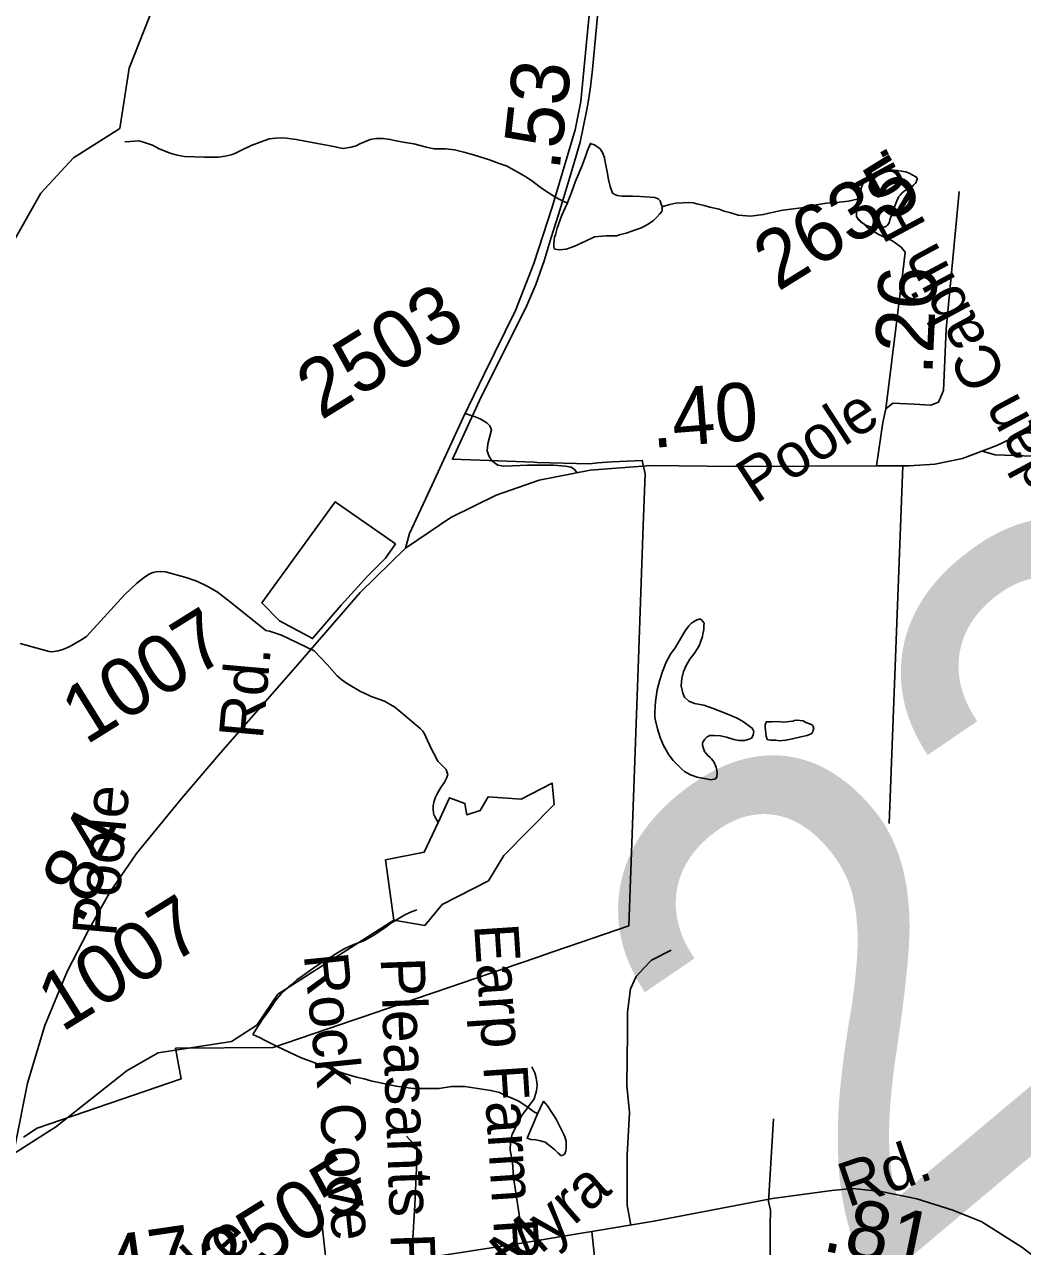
# Model space of a CAD drawing. Extents: x 2001466 to 31450019, y -30647475 to 847247.
# Drawn here: x 2170037 to 2174326, y 729877 to 735129 of the extents above; entities that cross this region are included whole.
import ezdxf

# ---------------------------------------------------------------- set-up
doc = ezdxf.new("R2010")
doc.units = 0
for name, color, linetype in [('Exist Boundary Political City Limit New', 7, 'Continuous'), ('Exist Boundary Political City Limit New Hole', 7, 'Continuous'), ('Exist Hydrographic Misc Water Feature', 7, 'Continuous'), ('Exist Road Non-System Type 51', 7, 'Continuous'), ('Exist Road Non-System Type 51 Label', 7, 'Continuous'), ('Exist Road Secondary Mileage Hundredths English Label', 7, 'Continuous'), ('Exist Road Secondary Structure Standard Bridge Number Label', 7, 'Continuous'), ('Exist Road Secondary Type 51 Attributed', 7, 'Continuous'), ('Exist Road Secondary Type 51 Label', 7, 'Continuous'), ('Exist Road Secondary Type 51 Number Label', 7, 'Continuous'), ('Map Preparation Boundary City Limit Buffer Line', 7, 'Continuous')]:
    doc.layers.add(name, color=color, linetype=linetype)

msp = doc.modelspace()

# ---------------------------------------------------------------- linework, layer by layer
at = {"layer": 'Exist Boundary Political City Limit New'}
msp.add_lwpolyline([(2170033.5, 730348.1), (2170092.2, 730386.9), (2170709.8, 730598.2), (2170686.8, 730729.4), (2171105.2, 730733.1), (2171450.2, 730850.9), (2171492.5, 730865.4), (2171775.5, 730962.1), (2171797.5, 730969.6), (2172095.5, 731071.4), (2172238, 731120.1), (2172298.2, 731140.6), (2172375.2, 731166.9), (2172633.5, 731255.1), (2172673.5, 732360.9), (2172695.8, 732976.4), (2172703.8, 733198.1), (2172692, 733256.1), (2172561, 733249.1), (2172500.5, 733245.9), (2172465, 733240.8), (2172240.2, 733247.2), (2172227.5, 733247.8), (2171876.8, 733260.5), (2171875.8, 733260.6), (2172001, 733532.1), (2172191.2, 733910.9), (2172234.8, 734012.2), (2172269.8, 734113.9), (2172300.8, 734213.3), (2172331.2, 734312.9), (2172363, 734415.6), (2172393.8, 734516.3), (2172424.2, 734623.6), (2172451.2, 734748.9), (2172458, 734786.1), (2172463.8, 734823.2), (2172469, 734860.6), (2172473.8, 734898.1), (2172477.8, 734935.6), (2172501.2, 735180.5)], dxfattribs=at)
at = {"layer": 'Exist Boundary Political City Limit New Hole'}
msp.add_lwpolyline([(2171133.5, 732566.8), (2171275.2, 732490.3), (2171398.2, 732633.1), (2171512.5, 732760.2), (2171587.8, 732835.6), (2171626.2, 732888.8), (2171631.2, 732896.8), (2171372, 733077.6), (2171056.8, 732644.2), (2171133.5, 732566.8)], dxfattribs=at)
at = {"layer": 'Exist Hydrographic Misc Water Feature'}
msp.add_line((2169832.9, 730175.9), (2170152.2, 730379), dxfattribs=at)
for points in [[(2170447, 734682.6), (2170487, 734941), (2170594, 735214.3), (2170941, 735591), (2171116.1, 735676), (2171699, 735772.3), (2172348, 735791.9), (2172698, 735876.6), (2172781.1, 735943.8), (2173020, 736280.1), (2173302.1, 736471.1), (2173868.1, 736584.1), (2174351, 736610.3), (2174401, 736652), (2174524, 736970.9), (2174555, 737344.3)], [(2169832.9, 734014.4), (2169876.1, 734038.2), (2169975.2, 734170.7), (2170107, 734404.2), (2170248.1, 734555.5), (2170447, 734682.6)], [(2172370, 734363.4), (2172357.9, 734367.3), (2172339.8, 734375.3), (2172315.6, 734389.1), (2172292, 734404.8), (2172267.4, 734420.7), (2172247.5, 734434.6), (2172215.6, 734458.6), (2172191.4, 734474.4), (2172157.3, 734494.2), (2172135.4, 734505.9), (2172111, 734519.8), (2172076.7, 734531.9), (2172035.1, 734547.5), (2171967, 734569.2), (2171924.8, 734580.8), (2171884.6, 734590.5), (2171845, 734594.5), (2171796.8, 734594.1), (2171765.1, 734601.7), (2171710.7, 734615.6), (2171665, 734623.3), (2171634.8, 734629.1), (2171608.6, 734635.1), (2171578.3, 734638.9), (2171548.5, 734638.5), (2171522.7, 734634.7), (2171512.6, 734630.5), (2171478.8, 734616.2), (2171462.6, 734608.1), (2171440.9, 734602.1), (2171407, 734595.8), (2171343.1, 734609.5), (2171296.7, 734617.3), (2171242.8, 734627.1), (2171204.9, 734634.9), (2171162.8, 734640.4), (2171142.7, 734642.3), (2171116.9, 734640), (2171089, 734638.2), (2171011.1, 734609.8), (2170967, 734587.2), (2170941.2, 734575.4), (2170925.4, 734569.2), (2170899.3, 734563.1), (2170871.4, 734558.7), (2170811.4, 734558.5), (2170769.1, 734560.4), (2170725.2, 734562.1), (2170693, 734567.8), (2170663.3, 734575.6), (2170615.3, 734595.4), (2170586.8, 734611.1), (2170549.3, 734622.8), (2170529, 734628.7), (2170491.3, 734626.7), (2170469.1, 734624.4)], [(2172777.6, 734345.6), (2172771.9, 734361.9), (2172768, 734371.8), (2172760, 734379.5), (2172746, 734385.7), (2172725.9, 734387.5), (2172683.7, 734389.4), (2172651.7, 734391), (2172629.6, 734391.1), (2172617.7, 734390.9), (2172605.8, 734390.7), (2172583.8, 734394.8), (2172573.6, 734398.8), (2172563.5, 734404.8), (2172553.7, 734432.6), (2172547.1, 734462.4), (2172541, 734496.2), (2172532.6, 734538.4), (2172528.9, 734556.4), (2172522.7, 734576.4), (2172510.4, 734594.1), (2172500.8, 734602.1), (2172486.2, 734612), (2172472.5, 734616.1), (2172468.6, 734617.9), (2172456.3, 734588.1), (2172448.7, 734565.7), (2172433.3, 734523.8), (2172405.4, 734455.4), (2172388, 734407.4), (2172379.6, 734385.5), (2172370, 734363.4)], [(2173621, 734380.3), (2173625.3, 734400.4), (2173634.9, 734432.6), (2173642.9, 734450.5), (2173647, 734456.8), (2173653, 734462.7), (2173668.8, 734470.9), (2173690.9, 734480.9), (2173736.8, 734499.1), (2173753, 734501.2), (2173767, 734501.5), (2173788.7, 734501.4), (2173804.5, 734499.5), (2173814.8, 734497.5), (2173824.6, 734495.6), (2173838.5, 734489.8), (2173854.7, 734481.7), (2173864.8, 734475.7), (2173870.9, 734472), (2173873, 734464), (2173870.7, 734457.8), (2173868.9, 734452), (2173864.8, 734446.1), (2173857.2, 734438), (2173849, 734431.9), (2173819.1, 734413.7), (2173807.2, 734403.7), (2173799.2, 734395.6), (2173793.4, 734389.6), (2173785.2, 734371.3), (2173775.4, 734345.6), (2173767.6, 734319.2), (2173759.6, 734301.4), (2173755.9, 734289.4), (2173752.2, 734277.4), (2173745.9, 734267.4), (2173741.8, 734263.1), (2173734, 734259.1), (2173726, 734257.4), (2173702.2, 734254.9), (2173686, 734257), (2173670.2, 734259), (2173651.7, 734266.6), (2173630, 734280.8), (2173622, 734288.5), (2173611.8, 734304.3), (2173611.5, 734318.5), (2173613.8, 734344.5), (2173619.5, 734374.5), (2173621, 734380.3)], [(2172370, 734363.4), (2172359.9, 734341.4), (2172346.6, 734309.3), (2172326.7, 734253.2), (2172318.5, 734225.2), (2172314.8, 734215.2), (2172312.7, 734203.3), (2172311.3, 734188.9), (2172311.3, 734179.2), (2172311.1, 734173.1), (2172313.2, 734167.1), (2172317.3, 734163.3), (2172336.7, 734161.1), (2172365.2, 734163.4), (2172397, 734175.6), (2172447.1, 734198), (2172487, 734216.3), (2172502.6, 734218.4), (2172537.1, 734220.5), (2172572.3, 734220.5), (2172582.6, 734220.6), (2172592.6, 734224.7), (2172622.4, 734232.8), (2172646.8, 734240.9), (2172658.5, 734245.2), (2172688.6, 734255.2), (2172714.4, 734269.6), (2172738.2, 734285.4), (2172754.2, 734301.7), (2172765.9, 734313.7), (2172776, 734325.5), (2172777.8, 734331.8), (2172777.6, 734345.6)], [(2173621, 734380.3), (2173577.7, 734370.3), (2173537.5, 734366.2), (2173483.6, 734361.8), (2173439.3, 734353.5), (2173375.7, 734341.2), (2173295.8, 734330.6), (2173255.8, 734322.4), (2173211.9, 734312.4), (2173158.2, 734305.9), (2173104, 734309.7), (2173072.1, 734319.3), (2173043.6, 734327.3), (2173021.8, 734335), (2172981.8, 734344.7), (2172957.8, 734350.8), (2172925.9, 734358.5), (2172910.1, 734362.5), (2172890, 734364.3), (2172865.8, 734362.3), (2172836, 734361.9), (2172809.8, 734355.7), (2172789.7, 734349.8), (2172777.6, 734345.6)], [(2172746.2, 732174.1), (2172747.9, 732220.1), (2172755.5, 732270.5), (2172767.6, 732312.5), (2172779, 732348.4), (2172795, 732388.6), (2172812.7, 732422.5), (2172832.6, 732450.7), (2172876, 732522.8), (2172892.2, 732545.1), (2172903.9, 732557.1), (2172915.8, 732565.1), (2172927.5, 732571.4), (2172935.5, 732573.4), (2172941.8, 732573.3), (2172949.8, 732567.2), (2172953.9, 732561.3), (2172958, 732557.5), (2172956, 732545.2), (2172955.8, 732529.4), (2172952.3, 732511.2), (2172950.5, 732499.4), (2172936.5, 732459.3), (2172916.6, 732427), (2172896.7, 732401.2), (2172880.7, 732374.8), (2172869.3, 732349), (2172861.3, 732319), (2172859.4, 732286.8), (2172866, 732255), (2172873.8, 732238.8), (2172891.8, 732221.1), (2172915.6, 732211.4), (2172956, 732203.7), (2172996.2, 732189.5), (2173048.1, 732169.8), (2173100.1, 732148.2), (2173126, 732132.5), (2173154.1, 732112.5), (2173164.3, 732104.8), (2173170.5, 732090.5), (2173170.3, 732084.8), (2173168.2, 732074.6), (2173160.8, 732062.8), (2173146.5, 732056.4), (2173130.5, 732052.3), (2173106.7, 732052.3), (2173085, 732056.4), (2173053, 732066.1), (2173028.4, 732071.8), (2173000.7, 732073.6), (2172982.7, 732073.5), (2172970.8, 732067.6), (2172960.5, 732057.4), (2172952.5, 732045.6), (2172950.9, 732037.3), (2172951.1, 732031.6), (2172952.9, 732021.6), (2172959.1, 732005.6), (2172973.2, 731987.7), (2172983.3, 731979.7), (2172989, 731973.6), (2172995.4, 731965.7), (2172999.1, 731959.9), (2173009.5, 731938), (2173013.4, 731915.9), (2173011.8, 731897.9), (2173007.5, 731888), (2172999.5, 731885.9), (2172987.8, 731883.7), (2172965.8, 731887.8), (2172927.5, 731895.2), (2172899.4, 731905.1), (2172873.8, 731919.2), (2172859.6, 731931.1), (2172841.8, 731948.7), (2172825.2, 731966.7), (2172805.3, 731990.8), (2172783.1, 732030.6), (2172768.8, 732064.4), (2172756.5, 732102.4), (2172748.3, 732138.1), (2172746.4, 732152.2), (2172746.2, 732174.1)], [(2173344.2, 732137.7), (2173354.2, 732139.8), (2173370, 732137.8), (2173382.5, 732136), (2173394.2, 732130.1), (2173414.1, 732122.2), (2173422.5, 732118.2), (2173426.2, 732112.3), (2173428.2, 732102.3), (2173426.4, 732098.1), (2173424.5, 732090.2), (2173420.2, 732082), (2173400.5, 732074), (2173372.5, 732067.7), (2173336.6, 732059.7), (2173308.7, 732053.4), (2173280.8, 732051.1), (2173265, 732053.1), (2173252.7, 732053.4), (2173242.9, 732053.2), (2173234.7, 732055.3), (2173228.7, 732057), (2173224.6, 732071), (2173222.8, 732083), (2173220.5, 732097.1), (2173220.3, 732108.9), (2173220.3, 732119.1), (2173222.4, 732126.9), (2173224.2, 732133.1), (2173246.4, 732133), (2173274, 732133.3), (2173298.4, 732131.2), (2173324.3, 732133.8), (2173340.3, 732135.8), (2173344.2, 732137.7)], [(2171814.1, 731700.2), (2171863.1, 731806.3), (2171929.1, 731781.9), (2171938.1, 731732.5), (2171995.9, 731751), (2172029, 731809.4), (2172171.1, 731800), (2172303.9, 731869.4), (2172313, 731777.4), (2172097, 731558.7), (2172031, 731448.5), (2171832.1, 731347.6), (2171757.1, 731257.3), (2171624, 731279.7)], [(2171624, 731279.7), (2171589.1, 731539.6), (2171755, 731572.3), (2171814.1, 731700.2)], [(2171723.4, 731324.8), (2171695.3, 731314.5), (2171671.6, 731302.6), (2171635.5, 731282.1), (2171607.8, 731264), (2171589.7, 731250.1), (2171565.9, 731233.8), (2171538.3, 731215.7), (2171497.9, 731193.4), (2171452.4, 731175.1), (2171414.4, 731158.9), (2171386.7, 731142.9), (2171354.3, 731122.6), (2171322.6, 731102.6), (2171290.8, 731082.3), (2171256.9, 731058.2), (2171230.9, 731039.8), (2171207.5, 731023.9), (2171183.3, 731001.6), (2171159.7, 730981.7), (2171139.6, 730963.6), (2171115.9, 730935.6), (2171099.9, 730911.2), (2171077.9, 730879.2), (2171060.3, 730855.1), (2171040.2, 730822.9), (2171018.3, 730788.9)], [(2170152.2, 730379), (2170171, 730390.9), (2170477.9, 730633.9), (2170611, 730710), (2170927, 730759.2), (2171035.1, 730829.3), (2171126.1, 730961.9), (2171624, 731279.7)], [(2172242, 730448.1), (2172224.2, 730457.7), (2172195.9, 730479.8), (2172188.1, 730483.4), (2172161.6, 730501.6), (2172127.8, 730517.3), (2172095.6, 730531.1), (2172077.8, 730539.1), (2172041.7, 730548.6), (2171985.5, 730556.2), (2171929.3, 730566), (2171871.5, 730565.8), (2171819.6, 730557.4), (2171772, 730557.3), (2171707.6, 730556.9), (2171633.6, 730566.4), (2171573.3, 730580), (2171525.8, 730589.7), (2171497.3, 730597.6), (2171463.8, 730605.5), (2171415.4, 730619.3), (2171381.4, 730631), (2171223.3, 730690.1), (2171176.8, 730711.8), (2171122.8, 730737.4), (2171074.8, 730761.2), (2171046.6, 730775.2), (2171018.3, 730788.9)], [(2172242, 730448.1), (2172268, 730502.2), (2172275.6, 730492.1), (2172286.1, 730480.4), (2172298, 730462.4), (2172311.7, 730440.4), (2172322.4, 730424.6), (2172334.1, 730398.5), (2172348.6, 730370.4), (2172354.6, 730358.5), (2172358.5, 730348.6), (2172364.8, 730330.6), (2172364.6, 730316.8), (2172364.8, 730302.6), (2172363, 730288.7), (2172360.9, 730280.9), (2172359.3, 730276.6), (2172351.1, 730270.6), (2172344.7, 730268.7), (2172340.8, 730268.5), (2172336.9, 730272.7), (2172328.9, 730280.4), (2172315, 730294.3), (2172300.9, 730306.2), (2172274.8, 730326.3), (2172254.7, 730332.2), (2172234.8, 730336), (2172212.7, 730337.7), (2172196.7, 730343.8), (2172242, 730448.1)]]:
    msp.add_lwpolyline(points, dxfattribs=at)
at = {"layer": 'Exist Road Non-System Type 51'}
for p, q in [((2173811.2, 733232), (2173752, 731695.6)), ((2173255.3, 730426.7), (2173233.6, 730070.2)), ((2171305.9, 730058.5), (2171338, 729771.8))]:
    msp.add_line(p, q, dxfattribs=at)
for points in [[(2173821.6, 734150.6), (2173803.6, 734171.5), (2173767.7, 734198.5), (2173704.9, 734228.4), (2173657, 734258.3), (2173621.1, 734294.3)], [(2173738.5, 733477.1), (2173815.5, 734100.7), (2173821.6, 734150.6)], [(2171931.1, 733457.9), (2171973.9, 733442.8), (2171995.4, 733434.2), (2172023.4, 733417), (2172037.4, 733404.1), (2172043.8, 733386.8), (2172027.7, 733327.6), (2172025.5, 733297.5), (2172033.1, 733275.9), (2172046, 733253.3), (2172070.7, 733236.1), (2172096.5, 733230.7), (2172134.2, 733232.9), (2172198.8, 733235), (2172242.9, 733235), (2172309.6, 733235), (2172362.4, 733230.7), (2172386, 733227.5), (2172400, 733216.7), (2172411.3, 733202.3)], [(2174152.6, 733296.1), (2174207.4, 733279.3), (2174611.9, 733265.9), (2174657, 733261.1), (2174705.5, 733250.3), (2174733.3, 733241.6), (2174755.8, 733231.2), (2174781.8, 733219.1), (2174807.9, 733200), (2174816.1, 733190.1), (2174919.4, 733108.7), (2175012.5, 733038.6), (2175055.7, 733000.3), (2175094.7, 732970.4), (2175139.7, 732934.4), (2175178.6, 732901.4), (2175220.6, 732856.4), (2175253.6, 732820.4), (2175280.6, 732784.4), (2175322.5, 732676.4)], [(2171281.6, 732437.2), (2171171.5, 732490), (2171142, 732504.4), (2171089.5, 732521.7), (2171073.6, 732525.6), (2170923.1, 732647.3), (2170865, 732691.1), (2170822.9, 732714.9), (2170780.9, 732734.8), (2170736.9, 732750.7), (2170642.6, 732776.4), (2170622.7, 732778.4), (2170603.6, 732776.8), (2170588.6, 732773.9), (2170572.6, 732766.3), (2170552.8, 732754.3), (2170518.8, 732726.2), (2170468.9, 732680), (2170303.6, 732498.8), (2170283.5, 732485.6), (2170229.5, 732455.3), (2170201.4, 732443.3), (2170181.5, 732437.3), (2170164.3, 732434.3), (2170154.9, 732433.7), (2170143.5, 732435.1), (2170111.5, 732443.1), (2170019.4, 732468.8)], [(2171281.6, 732437.2), (2171338.1, 732378.4), (2171380.2, 732330.6), (2171400.2, 732312.6), (2171420.3, 732298.5), (2171480.4, 732262.7), (2171504.5, 732252.8), (2171526.5, 732241), (2171584.5, 732221), (2171628.8, 732195.3), (2171662.8, 732167.4), (2171737, 732103.5), (2171741.2, 732100), (2171744.9, 732096.1), (2171748.6, 732091.6), (2171753.5, 732084.7), (2171757.1, 732078.1), (2171761.7, 732068.4), (2171769.2, 732051.6), (2171789.3, 732009.6), (2171801.2, 731985.8), (2171809.3, 731970.6), (2171815.3, 731961.7), (2171818.6, 731957.8), (2171843.6, 731933.7), (2171847.3, 731928.8), (2171850.1, 731922.6), (2171854.1, 731913.7), (2171855.6, 731905.9), (2171854.7, 731901.1), (2171852.3, 731893.9), (2171841.7, 731873.8), (2171825.6, 731849.7), (2171811.7, 731825.8), (2171807.6, 731817.5), (2171804, 731809.3), (2171799.8, 731799.4), (2171796, 731787.7), (2171794.4, 731777.9), (2171793.7, 731772.7), (2171793.3, 731766.4), (2171793.4, 731758.8), (2171794, 731739.7), (2171796, 731733.5), (2171797.6, 731730.7), (2171802.6, 731720), (2171814.1, 731700.2)], [(2172815.5, 731151.1), (2172731.5, 731107.8), (2172697.9, 731074), (2172664.8, 731037.5), (2172641.5, 730984.4), (2172628.3, 730884.8), (2172628.3, 730795.1), (2172624.9, 730569.4), (2172636.6, 730453.4), (2172626.6, 730270.8), (2172626.6, 730054.7), (2172642.1, 729969.6)], [(2172181, 729893.8), (2172138.9, 730174.2), (2172134, 730240.3), (2172124, 730291.7), (2172125.7, 730328.2), (2172133.3, 730360.5), (2172155.5, 730404.9), (2172173.7, 730441.3), (2172227.7, 730512), (2172237.2, 730547.4), (2172240.1, 730569.9), (2172238, 730586), (2172233.9, 730607.9), (2172229.6, 730623.9), (2172217.5, 730649.8)], [(2171700.7, 729819.5), (2171715, 730055.4), (2171721.6, 730213), (2171723.3, 730302.7), (2171678.5, 730352.5)], [(2173233.6, 730070.2), (2173243.3, 730035.2), (2173241.4, 729967.1), (2173241.4, 729840.8), (2173251.1, 729803.8), (2173361.8, 729648.3), (2173381.3, 729556.1)], [(2172475.5, 729942.2), (2172488.9, 729807.4), (2172492.2, 729704.5), (2172485.6, 729634.4), (2172467.4, 729596), (2172431.1, 729567.8), (2172394.7, 729547.6), (2172295.8, 729537.5), (2172144.4, 729513.2)]]:
    msp.add_lwpolyline(points, dxfattribs=at)
at = {"layer": 'Exist Road Secondary Type 51 Attributed'}
for points in [[(2172510.6, 735539.9), (2172485.5, 735379.7), (2172457.8, 735111.6), (2172427.4, 734797.5), (2172403.9, 734676), (2172305, 734344.1), (2172226.5, 734102.2), (2172147.5, 733900.1), (2172013, 733626.8), (2171924.1, 733443.6), (2171788.6, 733150.4), (2171692.3, 732942), (2171674, 732879.2)], [(2175639.7, 735049.5), (2175165.8, 734398.5), (2174902.1, 734048.8), (2174580.9, 733596.4), (2174461.6, 733472.9), (2174329.7, 733374.4), (2174214.6, 733320), (2174068.1, 733263.5), (2173948.9, 733240.4), (2173837.9, 733232), (2173697.7, 733232)], [(2173697.7, 733232), (2173726, 733418.4), (2173738.5, 733477.1), (2173767.8, 733502.2), (2173859.9, 733498), (2173931.1, 733493.8), (2173964.6, 733506.4), (2173985.5, 733556.6), (2173998, 733820.5), (2174053.5, 734411.1)], [(2173697.7, 733232), (2173087.7, 733229.9), (2172729.8, 733234.1), (2172468.2, 733213.2), (2172248.5, 733171.3), (2172064.3, 733106.4), (2171869.7, 733010), (2171674, 732879.2)], [(2171674, 732879.2), (2171479.9, 732687.5), (2171193.7, 732357.7), (2170879.3, 731998.5), (2170712.9, 731803.8), (2170518.8, 731567.1), (2170402.7, 731397.5), (2170311.1, 731234.1), (2170221.1, 731059.3), (2170125.4, 730826.8), (2170050.5, 730579.7), (2169998.2, 730320), (2169943.8, 730118.9), (2169898.8, 730013.2), (2169801.5, 729890.7), (2169721.5, 729822.6), (2169556.1, 729711.6), (2169472.4, 729644.6), (2169413.8, 729588), (2169353.1, 729491.7), (2169331.2, 729399.6), (2169318.1, 729264.5)], [(2175796.7, 729946.3), (2175714.9, 729935.2), (2175572.3, 729898), (2175141.2, 729734.6), (2174878.6, 729646.7), (2174771.8, 729636.2), (2174688.1, 729638.3), (2174621.2, 729661.3), (2174524.9, 729722.1), (2174321.9, 729875), (2174150.3, 729983.9), (2174026.8, 730034.1), (2173870.9, 730082.3), (2173718.1, 730113.7), (2173594.7, 730126.3), (2173506.8, 730117.9), (2173251.4, 730084.4), (2172741.8, 729986), (2172181, 729893.8), (2171700.7, 729819.5)]]:
    msp.add_lwpolyline(points, dxfattribs=at)
at = {"layer": 'Map Preparation Boundary City Limit Buffer Line'}
for points in [[(2170033.5, 730348.1), (2170092.2, 730386.9), (2170709.8, 730598.2), (2170686.8, 730729.4), (2171105.2, 730733.1), (2171450.2, 730850.9), (2171492.5, 730865.4), (2171775.5, 730962.1), (2171797.5, 730969.6), (2172095.5, 731071.4), (2172238, 731120.1), (2172298.2, 731140.6), (2172375.2, 731166.9), (2172633.5, 731255.1), (2172673.5, 732360.9), (2172695.8, 732976.4), (2172703.8, 733198.1), (2172692, 733256.1), (2172561, 733249.1), (2172500.5, 733245.9), (2172465, 733240.8), (2172240.2, 733247.2), (2172227.5, 733247.8), (2171876.8, 733260.5), (2171875.8, 733260.6), (2172001, 733532.1), (2172191.2, 733910.9), (2172234.8, 734012.2), (2172269.8, 734113.9), (2172300.8, 734213.3), (2172331.2, 734312.9), (2172363, 734415.6), (2172393.8, 734516.3), (2172424.2, 734623.6), (2172451.2, 734748.9), (2172458, 734786.1), (2172463.8, 734823.2), (2172469, 734860.6), (2172473.8, 734898.1), (2172477.8, 734935.6), (2172501.2, 735180.5)], [(2171133.5, 732566.8), (2171275.2, 732490.3), (2171398.2, 732633.1), (2171512.5, 732760.2), (2171587.8, 732835.6), (2171626.2, 732888.8), (2171631.2, 732896.8), (2171372, 733077.6), (2171056.8, 732644.2), (2171133.5, 732566.8)]]:
    msp.add_lwpolyline(points, dxfattribs=at)

# ---------------------------------------------------------------- texts
at = {"layer": 'Exist Road Non-System Type 51 Label'}
for s, rotation, p in [('Earp Farm Rd.', 273.7136, (2171969, 731260.2)), ('Rock Cove Rd.', 275.8341, (2171236.8, 731131.7)), ('Pleasants Rd.', 272.0256, (2171567.4, 731118))]:
    msp.add_text(s, height=190, rotation=rotation, dxfattribs=at).set_placement(p)
at = {"layer": 'Exist Road Secondary Mileage Hundredths English Label'}
for s, rotation, p in [('.53', 83.6238, (2172335.5, 734496.8)), ('.26', 87.2756, (2173937.6, 733620.1)), ('.40', 4.5771, (2172734.8, 733309.1)), ('.84', 62.7694, (2170278.5, 731255.2)), ('.81', 348.3808, (2173458.9, 729861.5)), ('.47', 8.2162, (2170312.1, 729659.2))]:
    msp.add_text(s, height=250, rotation=rotation, dxfattribs=at).set_placement(p)
at = {"layer": 'Exist Road Secondary Structure Standard Bridge Number Label'}
msp.add_text('225', height=2132.54, rotation=40, dxfattribs=at).set_placement((2173616.9, 729641.1))
at = {"layer": 'Exist Road Secondary Type 51 Label'}
for s, rotation, p in [('Jordan Cabin Rd.', 118.1869, (2174663.1, 732871.7)), ('Poole', 33.0946, (2173179.5, 733066.7)), ('Rd.', 84.9279, (2171061.2, 732054.5)), ('Poole', 84.9279, (2170430.7, 731205.4)), ('Rd.', 18.6333, (2173574.9, 730045.3)), ('Myra', 41.0843, (2172141.9, 729742.6)), ('Lake', 42.2848, (2170614.5, 729524))]:
    msp.add_text(s, height=190, rotation=rotation, dxfattribs=at).set_placement(p)
at = {"layer": 'Exist Road Secondary Type 51 Number Label'}
for s, p in [('2635', (2173274.9, 733979.3)), ('2503', (2171311.7, 733426.2)), ('1007', (2170300.8, 732030.2)), ('1007', (2170197.7, 730795.9)), ('2505', (2170895, 729683.1))]:
    msp.add_text(s, height=250, rotation=31.918, dxfattribs=at).set_placement(p)

doc.saveas('drawing.dxf')
